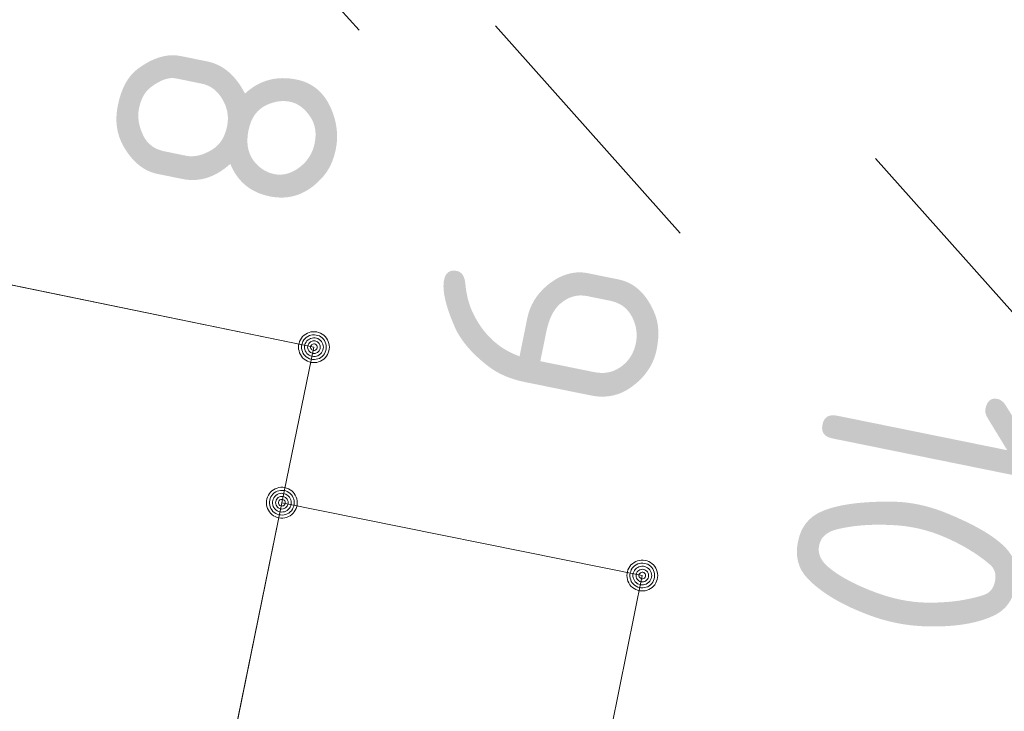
# Model space of a CAD drawing. Header units: metres. Extents: x 3425540 to 3446143, y 5432760 to 5444637.
# Tile 670 of 717: x 3444884.36 to 3444892.34, y 5435860.08 to 5435865.68. Entities that reach past the tile are written whole.
import ezdxf

# ---------------------------------------------------------------- set-up
doc = ezdxf.new("R2010")
doc.units = ezdxf.units.M
doc.layers.add('B_Bestand', color=9, linetype='Continuous', lineweight=18)
doc.layers.add('B_Flurgrenzen', color=9, linetype='Continuous', lineweight=18)
doc.styles.get("Standard").update_dxf_attribs({"font": 'isocpeur.ttf'})

msp = doc.modelspace()

# ---------------------------------------------------------------- linework, layer by layer
at = {"layer": 'B_Bestand'}
for points in [[(3444886.4879, 5435861.7672), (3444886.7479, 5435863.0272), (3444883.8279, 5435863.6272), (3444882.9279, 5435859.1972), (3444882.6679, 5435857.9472), (3444885.5879, 5435857.3472)], [(3444889.1579, 5435859.9472), (3444889.4079, 5435861.1772), (3444886.4879, 5435861.7672), (3444885.5879, 5435857.3472), (3444885.3279, 5435856.1072), (3444888.2379, 5435855.4972)]]:
    msp.add_lwpolyline(points, dxfattribs=at)
msp.add_open_spline([(3444891.8189, 5435947.7122), (3444896.7623, 5435944.8105), (3444901.7056, 5435941.9089), (3444906.6489, 5435939.0072), (3444910.5916, 5435936.6929), (3444914.4028, 5435934.1635), (3444918.2329, 5435931.6642), (3444924.0304, 5435927.8812), (3444929.8408, 5435924.1183), (3444935.4389, 5435920.0482), (3444940.9915, 5435916.0113), (3444946.5094, 5435911.9315), (3444952.0219, 5435907.8422), (3444958.6937, 5435902.8931), (3444965.3423, 5435897.9136), (3444972.0199, 5435892.9722), (3444975.5666, 5435890.3477), (3444979.1571, 5435887.7844), (3444982.7389, 5435885.2072), (3444985.2725, 5435883.3843), (3444987.7879, 5435881.5331), (3444990.4359, 5435879.8772), (3444992.8248, 5435878.3834), (3444995.2634, 5435876.9784), (3444997.6979, 5435875.5642), (3445001.5025, 5435873.3543), (3445005.3136, 5435871.1559), (3445009.1159, 5435868.9422), (3445012.3994, 5435867.0306), (3445015.6745, 5435865.1054), (3445018.9479, 5435863.1762), (3445022.5778, 5435861.037), (3445026.1803, 5435858.8524), (3445029.7229, 5435856.5692), (3445033.2312, 5435854.3081), (3445036.6783, 5435851.9597), (3445040.1269, 5435849.6102), (3445043.3863, 5435847.3896), (3445046.667, 5435845.2009), (3445049.8609, 5435842.8872), (3445056.7699, 5435837.8824), (3445063.6267, 5435832.8098), (3445070.4779, 5435827.7282), (3445077.0006, 5435822.8903), (3445083.5135, 5435818.0396), (3445090.0379, 5435813.2042), (3445093.5188, 5435810.6244), (3445097.0127, 5435808.0625), (3445100.5029, 5435805.4952), (3445103.0294, 5435803.6368), (3445105.5767, 5435801.8119), (3445108.1609, 5435800.0292), (3445111.5392, 5435797.6988), (3445115.1067, 5435795.6673), (3445118.6999, 5435793.6882), (3445121.9092, 5435791.9206), (3445125.2204, 5435790.3534), (3445128.4289, 5435788.5872), (3445132.6151, 5435786.2829), (3445136.7819, 5435783.949), (3445140.8329, 5435781.4072), (3445145.5688, 5435778.4358), (3445150.2073, 5435775.3313), (3445154.7819, 5435772.1252), (3445159.864, 5435768.5635), (3445164.8487, 5435764.8685), (3445169.9469, 5435761.3322), (3445172.6809, 5435759.4359), (3445175.4102, 5435757.5319), (3445178.1859, 5435755.6972), (3445179.9502, 5435754.5311), (3445181.7189, 5435753.3717), (3445183.4829, 5435752.2052), (3445184.2446, 5435751.7015), (3445185.0063, 5435751.1979), (3445185.7679, 5435750.6942)], degree=3, knots=[0, 0, 0, 0, 0.048546, 0.048546, 0.048546, 0.087266, 0.087266, 0.087266, 0.145873, 0.145873, 0.145873, 0.204003, 0.204003, 0.204003, 0.274356, 0.274356, 0.274356, 0.311723, 0.311723, 0.311723, 0.338153, 0.338153, 0.338153, 0.361998, 0.361998, 0.361998, 0.399261, 0.399261, 0.399261, 0.431438, 0.431438, 0.431438, 0.467121, 0.467121, 0.467121, 0.502457, 0.502457, 0.502457, 0.535854, 0.535854, 0.535854, 0.608097, 0.608097, 0.608097, 0.676876, 0.676876, 0.676876, 0.71357, 0.71357, 0.71357, 0.740131, 0.740131, 0.740131, 0.774854, 0.774854, 0.774854, 0.805866, 0.805866, 0.805866, 0.846327, 0.846327, 0.846327, 0.893628, 0.893628, 0.893628, 0.946176, 0.946176, 0.946176, 0.974355, 0.974355, 0.974355, 0.992266, 0.992266, 0.992266, 1, 1, 1, 1], dxfattribs=at)
at = {"layer": 'B_Flurgrenzen'}
for p, q in [((3444885.6179, 5435867.2752), (3444887.1129, 5435865.5942)), ((3444888.2189, 5435865.6312), (3444889.7139, 5435863.9502)), ((3444891.2979, 5435864.5562), (3444892.7929, 5435862.8752)), ((3444883.8279, 5435863.6272), (3444886.7479, 5435863.0272)), ((3444886.4879, 5435861.7672), (3444886.7479, 5435863.0272)), ((3444885.5879, 5435857.3472), (3444886.4879, 5435861.7672)), ((3444886.4879, 5435861.7672), (3444889.4079, 5435861.1772)), ((3444889.1579, 5435859.9472), (3444889.4079, 5435861.1772))]:
    msp.add_line(p, q, dxfattribs=at)
for points in [[(3444886.8729, 5435863.0272), (3444886.8719, 5435863.0432), (3444886.8689, 5435863.0582), (3444886.8639, 5435863.0732), (3444886.8569, 5435863.0872), (3444886.8489, 5435863.1012), (3444886.8399, 5435863.1132), (3444886.8279, 5435863.1232), (3444886.8149, 5435863.1322), (3444886.8009, 5435863.1402), (3444886.7859, 5435863.1462), (3444886.7719, 5435863.1502), (3444886.7559, 5435863.1522), (3444886.7399, 5435863.1522), (3444886.7239, 5435863.1502), (3444886.7099, 5435863.1462), (3444886.6949, 5435863.1402), (3444886.6809, 5435863.1322), (3444886.6679, 5435863.1232), (3444886.6559, 5435863.1132), (3444886.6469, 5435863.1012), (3444886.6389, 5435863.0872), (3444886.6319, 5435863.0732), (3444886.6269, 5435863.0582), (3444886.6239, 5435863.0432), (3444886.6229, 5435863.0272), (3444886.6239, 5435863.0112), (3444886.6269, 5435862.9962), (3444886.6319, 5435862.9812), (3444886.6389, 5435862.9672), (3444886.6469, 5435862.9532), (3444886.6559, 5435862.9412), (3444886.6679, 5435862.9312), (3444886.6809, 5435862.9222), (3444886.6949, 5435862.9142), (3444886.7099, 5435862.9082), (3444886.7239, 5435862.9042), (3444886.7399, 5435862.9022), (3444886.7559, 5435862.9022), (3444886.7719, 5435862.9042), (3444886.7859, 5435862.9082), (3444886.8009, 5435862.9142), (3444886.8149, 5435862.9222), (3444886.8279, 5435862.9312), (3444886.8399, 5435862.9412), (3444886.8489, 5435862.9532), (3444886.8569, 5435862.9672), (3444886.8639, 5435862.9812), (3444886.8689, 5435862.9962), (3444886.8719, 5435863.0112), (3444886.8729, 5435863.0272)], [(3444886.8479, 5435863.0272), (3444886.8469, 5435863.0412), (3444886.8439, 5435863.0552), (3444886.8399, 5435863.0672), (3444886.8339, 5435863.0802), (3444886.8249, 5435863.0922), (3444886.8149, 5435863.1022), (3444886.8039, 5435863.1112), (3444886.7919, 5435863.1182), (3444886.7789, 5435863.1222), (3444886.7659, 5435863.1252), (3444886.7519, 5435863.1272), (3444886.7369, 5435863.1262), (3444886.7229, 5435863.1242), (3444886.7109, 5435863.1212), (3444886.6979, 5435863.1142), (3444886.6859, 5435863.1062), (3444886.6759, 5435863.0972), (3444886.6659, 5435863.0862), (3444886.6589, 5435863.0742), (3444886.6539, 5435863.0612), (3444886.6499, 5435863.0482), (3444886.6479, 5435863.0342), (3444886.6479, 5435863.0202), (3444886.6499, 5435863.0062), (3444886.6539, 5435862.9932), (3444886.6589, 5435862.9802), (3444886.6659, 5435862.9682), (3444886.6759, 5435862.9572), (3444886.6859, 5435862.9482), (3444886.6979, 5435862.9402), (3444886.7109, 5435862.9332), (3444886.7229, 5435862.9302), (3444886.7369, 5435862.9282), (3444886.7519, 5435862.9272), (3444886.7659, 5435862.9292), (3444886.7789, 5435862.9322), (3444886.7919, 5435862.9362), (3444886.8039, 5435862.9432), (3444886.8149, 5435862.9522), (3444886.8249, 5435862.9622), (3444886.8339, 5435862.9742), (3444886.8399, 5435862.9872), (3444886.8439, 5435862.9992), (3444886.8469, 5435863.0132), (3444886.8479, 5435863.0272)], [(3444886.8239, 5435863.0272), (3444886.8229, 5435863.0392), (3444886.8199, 5435863.0512), (3444886.8149, 5435863.0622), (3444886.8089, 5435863.0722), (3444886.7999, 5435863.0822), (3444886.7909, 5435863.0892), (3444886.7799, 5435863.0962), (3444886.7689, 5435863.1002), (3444886.7569, 5435863.1022), (3444886.7449, 5435863.1032), (3444886.7329, 5435863.1012), (3444886.7209, 5435863.0982), (3444886.7109, 5435863.0932), (3444886.6999, 5435863.0862), (3444886.6909, 5435863.0772), (3444886.6839, 5435863.0672), (3444886.6779, 5435863.0572), (3444886.6739, 5435863.0452), (3444886.6719, 5435863.0332), (3444886.6719, 5435863.0212), (3444886.6739, 5435863.0092), (3444886.6779, 5435862.9972), (3444886.6839, 5435862.9872), (3444886.6909, 5435862.9772), (3444886.6999, 5435862.9682), (3444886.7099, 5435862.9612), (3444886.7209, 5435862.9562), (3444886.7329, 5435862.9532), (3444886.7449, 5435862.9512), (3444886.7569, 5435862.9522), (3444886.7689, 5435862.9542), (3444886.7799, 5435862.9582), (3444886.7909, 5435862.9652), (3444886.7999, 5435862.9722), (3444886.8089, 5435862.9822), (3444886.8149, 5435862.9922), (3444886.8199, 5435863.0032), (3444886.8229, 5435863.0152), (3444886.8239, 5435863.0272)], [(3444886.7989, 5435863.0272), (3444886.7979, 5435863.0372), (3444886.7949, 5435863.0472), (3444886.7899, 5435863.0562), (3444886.7839, 5435863.0632), (3444886.7769, 5435863.0692), (3444886.7679, 5435863.0742), (3444886.7579, 5435863.0772), (3444886.7479, 5435863.0782), (3444886.7379, 5435863.0772), (3444886.7279, 5435863.0742), (3444886.7189, 5435863.0692), (3444886.7119, 5435863.0632), (3444886.7059, 5435863.0562), (3444886.7009, 5435863.0472), (3444886.6979, 5435863.0372), (3444886.6969, 5435863.0272), (3444886.6979, 5435863.0172), (3444886.7009, 5435863.0072), (3444886.7059, 5435862.9982), (3444886.7119, 5435862.9912), (3444886.7189, 5435862.9852), (3444886.7279, 5435862.9802), (3444886.7379, 5435862.9772), (3444886.7479, 5435862.9762), (3444886.7579, 5435862.9772), (3444886.7679, 5435862.9802), (3444886.7769, 5435862.9852), (3444886.7839, 5435862.9912), (3444886.7899, 5435862.9982), (3444886.7949, 5435863.0072), (3444886.7979, 5435863.0172), (3444886.7989, 5435863.0272)], [(3444886.7749, 5435863.0272), (3444886.7739, 5435863.0342), (3444886.7709, 5435863.0412), (3444886.7659, 5435863.0472), (3444886.7599, 5435863.0512), (3444886.7529, 5435863.0532), (3444886.7459, 5435863.0542), (3444886.7389, 5435863.0522), (3444886.7319, 5435863.0492), (3444886.7269, 5435863.0442), (3444886.7229, 5435863.0382), (3444886.7209, 5435863.0312), (3444886.7209, 5435863.0232), (3444886.7229, 5435863.0162), (3444886.7269, 5435863.0102), (3444886.7319, 5435863.0052), (3444886.7389, 5435863.0022), (3444886.7459, 5435863.0002), (3444886.7529, 5435863.0012), (3444886.7599, 5435863.0032), (3444886.7659, 5435863.0072), (3444886.7709, 5435863.0132), (3444886.7739, 5435863.0202), (3444886.7749, 5435863.0272)], [(3444886.6129, 5435861.7672), (3444886.6119, 5435861.7832), (3444886.6089, 5435861.7982), (3444886.6039, 5435861.8132), (3444886.5969, 5435861.8272), (3444886.5889, 5435861.8412), (3444886.5799, 5435861.8532), (3444886.5679, 5435861.8632), (3444886.5549, 5435861.8722), (3444886.5409, 5435861.8802), (3444886.5259, 5435861.8862), (3444886.5119, 5435861.8902), (3444886.4959, 5435861.8922), (3444886.4799, 5435861.8922), (3444886.4639, 5435861.8902), (3444886.4499, 5435861.8862), (3444886.4349, 5435861.8802), (3444886.4209, 5435861.8722), (3444886.4079, 5435861.8632), (3444886.3959, 5435861.8532), (3444886.3869, 5435861.8412), (3444886.3789, 5435861.8272), (3444886.3719, 5435861.8132), (3444886.3669, 5435861.7982), (3444886.3639, 5435861.7832), (3444886.3629, 5435861.7672), (3444886.3639, 5435861.7512), (3444886.3669, 5435861.7362), (3444886.3719, 5435861.7212), (3444886.3789, 5435861.7072), (3444886.3869, 5435861.6932), (3444886.3959, 5435861.6812), (3444886.4079, 5435861.6712), (3444886.4209, 5435861.6622), (3444886.4349, 5435861.6542), (3444886.4499, 5435861.6482), (3444886.4639, 5435861.6442), (3444886.4799, 5435861.6422), (3444886.4959, 5435861.6422), (3444886.5119, 5435861.6442), (3444886.5259, 5435861.6482), (3444886.5409, 5435861.6542), (3444886.5549, 5435861.6622), (3444886.5679, 5435861.6712), (3444886.5799, 5435861.6812), (3444886.5889, 5435861.6932), (3444886.5969, 5435861.7072), (3444886.6039, 5435861.7212), (3444886.6089, 5435861.7362), (3444886.6119, 5435861.7512), (3444886.6129, 5435861.7672)], [(3444886.5879, 5435861.7672), (3444886.5869, 5435861.7812), (3444886.5839, 5435861.7952), (3444886.5799, 5435861.8072), (3444886.5739, 5435861.8202), (3444886.5649, 5435861.8322), (3444886.5549, 5435861.8422), (3444886.5439, 5435861.8512), (3444886.5319, 5435861.8582), (3444886.5189, 5435861.8622), (3444886.5059, 5435861.8652), (3444886.4919, 5435861.8672), (3444886.4769, 5435861.8662), (3444886.4629, 5435861.8642), (3444886.4509, 5435861.8612), (3444886.4379, 5435861.8542), (3444886.4259, 5435861.8462), (3444886.4159, 5435861.8372), (3444886.4059, 5435861.8262), (3444886.3989, 5435861.8142), (3444886.3939, 5435861.8012), (3444886.3899, 5435861.7882), (3444886.3879, 5435861.7742), (3444886.3879, 5435861.7602), (3444886.3899, 5435861.7462), (3444886.3939, 5435861.7332), (3444886.3989, 5435861.7202), (3444886.4059, 5435861.7082), (3444886.4159, 5435861.6972), (3444886.4259, 5435861.6882), (3444886.4379, 5435861.6802), (3444886.4509, 5435861.6732), (3444886.4629, 5435861.6702), (3444886.4769, 5435861.6682), (3444886.4919, 5435861.6672), (3444886.5059, 5435861.6692), (3444886.5189, 5435861.6722), (3444886.5319, 5435861.6762), (3444886.5439, 5435861.6832), (3444886.5549, 5435861.6922), (3444886.5649, 5435861.7022), (3444886.5739, 5435861.7142), (3444886.5799, 5435861.7272), (3444886.5839, 5435861.7392), (3444886.5869, 5435861.7532), (3444886.5879, 5435861.7672)], [(3444886.5639, 5435861.7672), (3444886.5629, 5435861.7792), (3444886.5599, 5435861.7912), (3444886.5549, 5435861.8022), (3444886.5489, 5435861.8122), (3444886.5399, 5435861.8222), (3444886.5309, 5435861.8292), (3444886.5199, 5435861.8362), (3444886.5089, 5435861.8402), (3444886.4969, 5435861.8422), (3444886.4849, 5435861.8432), (3444886.4729, 5435861.8412), (3444886.4609, 5435861.8382), (3444886.4509, 5435861.8332), (3444886.4399, 5435861.8262), (3444886.4309, 5435861.8172), (3444886.4239, 5435861.8072), (3444886.4179, 5435861.7972), (3444886.4139, 5435861.7852), (3444886.4119, 5435861.7732), (3444886.4119, 5435861.7612), (3444886.4139, 5435861.7492), (3444886.4179, 5435861.7372), (3444886.4239, 5435861.7272), (3444886.4309, 5435861.7172), (3444886.4399, 5435861.7082), (3444886.4499, 5435861.7012), (3444886.4609, 5435861.6962), (3444886.4729, 5435861.6932), (3444886.4849, 5435861.6912), (3444886.4969, 5435861.6922), (3444886.5089, 5435861.6942), (3444886.5199, 5435861.6982), (3444886.5309, 5435861.7052), (3444886.5399, 5435861.7122), (3444886.5489, 5435861.7222), (3444886.5549, 5435861.7322), (3444886.5599, 5435861.7432), (3444886.5629, 5435861.7552), (3444886.5639, 5435861.7672)], [(3444886.5389, 5435861.7672), (3444886.5379, 5435861.7772), (3444886.5349, 5435861.7872), (3444886.5299, 5435861.7962), (3444886.5239, 5435861.8032), (3444886.5169, 5435861.8092), (3444886.5079, 5435861.8142), (3444886.4979, 5435861.8172), (3444886.4879, 5435861.8182), (3444886.4779, 5435861.8172), (3444886.4679, 5435861.8142), (3444886.4589, 5435861.8092), (3444886.4519, 5435861.8032), (3444886.4459, 5435861.7962), (3444886.4409, 5435861.7872), (3444886.4379, 5435861.7772), (3444886.4369, 5435861.7672), (3444886.4379, 5435861.7572), (3444886.4409, 5435861.7472), (3444886.4459, 5435861.7382), (3444886.4519, 5435861.7312), (3444886.4589, 5435861.7252), (3444886.4679, 5435861.7202), (3444886.4779, 5435861.7172), (3444886.4879, 5435861.7162), (3444886.4979, 5435861.7172), (3444886.5079, 5435861.7202), (3444886.5169, 5435861.7252), (3444886.5239, 5435861.7312), (3444886.5299, 5435861.7382), (3444886.5349, 5435861.7472), (3444886.5379, 5435861.7572), (3444886.5389, 5435861.7672)], [(3444886.5149, 5435861.7672), (3444886.5139, 5435861.7742), (3444886.5109, 5435861.7812), (3444886.5059, 5435861.7872), (3444886.4999, 5435861.7912), (3444886.4929, 5435861.7932), (3444886.4859, 5435861.7942), (3444886.4789, 5435861.7922), (3444886.4719, 5435861.7892), (3444886.4669, 5435861.7842), (3444886.4629, 5435861.7782), (3444886.4609, 5435861.7712), (3444886.4609, 5435861.7632), (3444886.4629, 5435861.7562), (3444886.4669, 5435861.7502), (3444886.4719, 5435861.7452), (3444886.4789, 5435861.7422), (3444886.4859, 5435861.7402), (3444886.4929, 5435861.7412), (3444886.4999, 5435861.7432), (3444886.5059, 5435861.7472), (3444886.5109, 5435861.7532), (3444886.5139, 5435861.7602), (3444886.5149, 5435861.7672)], [(3444889.5329, 5435861.1772), (3444889.5319, 5435861.1932), (3444889.5289, 5435861.2082), (3444889.5239, 5435861.2232), (3444889.5169, 5435861.2372), (3444889.5089, 5435861.2512), (3444889.4999, 5435861.2632), (3444889.4879, 5435861.2732), (3444889.4749, 5435861.2822), (3444889.4609, 5435861.2902), (3444889.4459, 5435861.2962), (3444889.4319, 5435861.3002), (3444889.4159, 5435861.3022), (3444889.3999, 5435861.3022), (3444889.3839, 5435861.3002), (3444889.3699, 5435861.2962), (3444889.3549, 5435861.2902), (3444889.3409, 5435861.2822), (3444889.3279, 5435861.2732), (3444889.3159, 5435861.2632), (3444889.3069, 5435861.2512), (3444889.2989, 5435861.2372), (3444889.2919, 5435861.2232), (3444889.2869, 5435861.2082), (3444889.2839, 5435861.1932), (3444889.2829, 5435861.1772), (3444889.2839, 5435861.1612), (3444889.2869, 5435861.1462), (3444889.2919, 5435861.1312), (3444889.2989, 5435861.1172), (3444889.3069, 5435861.1032), (3444889.3159, 5435861.0912), (3444889.3279, 5435861.0812), (3444889.3409, 5435861.0722), (3444889.3549, 5435861.0642), (3444889.3699, 5435861.0582), (3444889.3839, 5435861.0542), (3444889.3999, 5435861.0522), (3444889.4159, 5435861.0522), (3444889.4319, 5435861.0542), (3444889.4459, 5435861.0582), (3444889.4609, 5435861.0642), (3444889.4749, 5435861.0722), (3444889.4879, 5435861.0812), (3444889.4999, 5435861.0912), (3444889.5089, 5435861.1032), (3444889.5169, 5435861.1172), (3444889.5239, 5435861.1312), (3444889.5289, 5435861.1462), (3444889.5319, 5435861.1612), (3444889.5329, 5435861.1772)], [(3444889.5079, 5435861.1772), (3444889.5069, 5435861.1912), (3444889.5039, 5435861.2052), (3444889.4999, 5435861.2172), (3444889.4939, 5435861.2302), (3444889.4849, 5435861.2422), (3444889.4749, 5435861.2522), (3444889.4639, 5435861.2612), (3444889.4519, 5435861.2682), (3444889.4389, 5435861.2722), (3444889.4259, 5435861.2752), (3444889.4119, 5435861.2772), (3444889.3969, 5435861.2762), (3444889.3829, 5435861.2742), (3444889.3709, 5435861.2712), (3444889.3579, 5435861.2642), (3444889.3459, 5435861.2562), (3444889.3359, 5435861.2472), (3444889.3259, 5435861.2362), (3444889.3189, 5435861.2242), (3444889.3139, 5435861.2112), (3444889.3099, 5435861.1982), (3444889.3079, 5435861.1842), (3444889.3079, 5435861.1702), (3444889.3099, 5435861.1562), (3444889.3139, 5435861.1432), (3444889.3189, 5435861.1302), (3444889.3259, 5435861.1182), (3444889.3359, 5435861.1072), (3444889.3459, 5435861.0982), (3444889.3579, 5435861.0902), (3444889.3709, 5435861.0832), (3444889.3829, 5435861.0802), (3444889.3969, 5435861.0782), (3444889.4119, 5435861.0772), (3444889.4259, 5435861.0792), (3444889.4389, 5435861.0822), (3444889.4519, 5435861.0862), (3444889.4639, 5435861.0932), (3444889.4749, 5435861.1022), (3444889.4849, 5435861.1122), (3444889.4939, 5435861.1242), (3444889.4999, 5435861.1372), (3444889.5039, 5435861.1492), (3444889.5069, 5435861.1632), (3444889.5079, 5435861.1772)], [(3444889.4839, 5435861.1772), (3444889.4829, 5435861.1892), (3444889.4799, 5435861.2012), (3444889.4749, 5435861.2122), (3444889.4689, 5435861.2222), (3444889.4599, 5435861.2322), (3444889.4509, 5435861.2392), (3444889.4399, 5435861.2462), (3444889.4289, 5435861.2502), (3444889.4169, 5435861.2522), (3444889.4049, 5435861.2532), (3444889.3929, 5435861.2512), (3444889.3809, 5435861.2482), (3444889.3709, 5435861.2432), (3444889.3599, 5435861.2362), (3444889.3509, 5435861.2272), (3444889.3439, 5435861.2172), (3444889.3379, 5435861.2072), (3444889.3339, 5435861.1952), (3444889.3319, 5435861.1832), (3444889.3319, 5435861.1712), (3444889.3339, 5435861.1592), (3444889.3379, 5435861.1472), (3444889.3439, 5435861.1372), (3444889.3509, 5435861.1272), (3444889.3599, 5435861.1182), (3444889.3699, 5435861.1112), (3444889.3809, 5435861.1062), (3444889.3929, 5435861.1032), (3444889.4049, 5435861.1012), (3444889.4169, 5435861.1022), (3444889.4289, 5435861.1042), (3444889.4399, 5435861.1082), (3444889.4509, 5435861.1152), (3444889.4599, 5435861.1222), (3444889.4689, 5435861.1322), (3444889.4749, 5435861.1422), (3444889.4799, 5435861.1532), (3444889.4829, 5435861.1652), (3444889.4839, 5435861.1772)], [(3444889.4589, 5435861.1772), (3444889.4579, 5435861.1872), (3444889.4549, 5435861.1972), (3444889.4499, 5435861.2062), (3444889.4439, 5435861.2132), (3444889.4369, 5435861.2192), (3444889.4279, 5435861.2242), (3444889.4179, 5435861.2272), (3444889.4079, 5435861.2282), (3444889.3979, 5435861.2272), (3444889.3879, 5435861.2242), (3444889.3789, 5435861.2192), (3444889.3719, 5435861.2132), (3444889.3659, 5435861.2062), (3444889.3609, 5435861.1972), (3444889.3579, 5435861.1872), (3444889.3569, 5435861.1772), (3444889.3579, 5435861.1672), (3444889.3609, 5435861.1572), (3444889.3659, 5435861.1482), (3444889.3719, 5435861.1412), (3444889.3789, 5435861.1352), (3444889.3879, 5435861.1302), (3444889.3979, 5435861.1272), (3444889.4079, 5435861.1262), (3444889.4179, 5435861.1272), (3444889.4279, 5435861.1302), (3444889.4369, 5435861.1352), (3444889.4439, 5435861.1412), (3444889.4499, 5435861.1482), (3444889.4549, 5435861.1572), (3444889.4579, 5435861.1672), (3444889.4589, 5435861.1772)], [(3444889.4349, 5435861.1772), (3444889.4339, 5435861.1842), (3444889.4309, 5435861.1912), (3444889.4259, 5435861.1972), (3444889.4199, 5435861.2012), (3444889.4129, 5435861.2032), (3444889.4059, 5435861.2042), (3444889.3989, 5435861.2022), (3444889.3919, 5435861.1992), (3444889.3869, 5435861.1942), (3444889.3829, 5435861.1882), (3444889.3809, 5435861.1812), (3444889.3809, 5435861.1732), (3444889.3829, 5435861.1662), (3444889.3869, 5435861.1602), (3444889.3919, 5435861.1552), (3444889.3989, 5435861.1522), (3444889.4059, 5435861.1502), (3444889.4129, 5435861.1512), (3444889.4199, 5435861.1532), (3444889.4259, 5435861.1572), (3444889.4309, 5435861.1632), (3444889.4339, 5435861.1702), (3444889.4349, 5435861.1772)]]:
    msp.add_lwpolyline(points, dxfattribs=at)

# ---------------------------------------------------------------- texts
for s, p in [('8', (3444885.2909, 5435865.6592)), ('9', (3444887.8919, 5435864.0152)), ('10', (3444890.9709, 5435862.9402))]:
    msp.add_text(s, height=1.8, rotation=258.5303, dxfattribs=at).set_placement(p)

doc.saveas('drawing.dxf')
